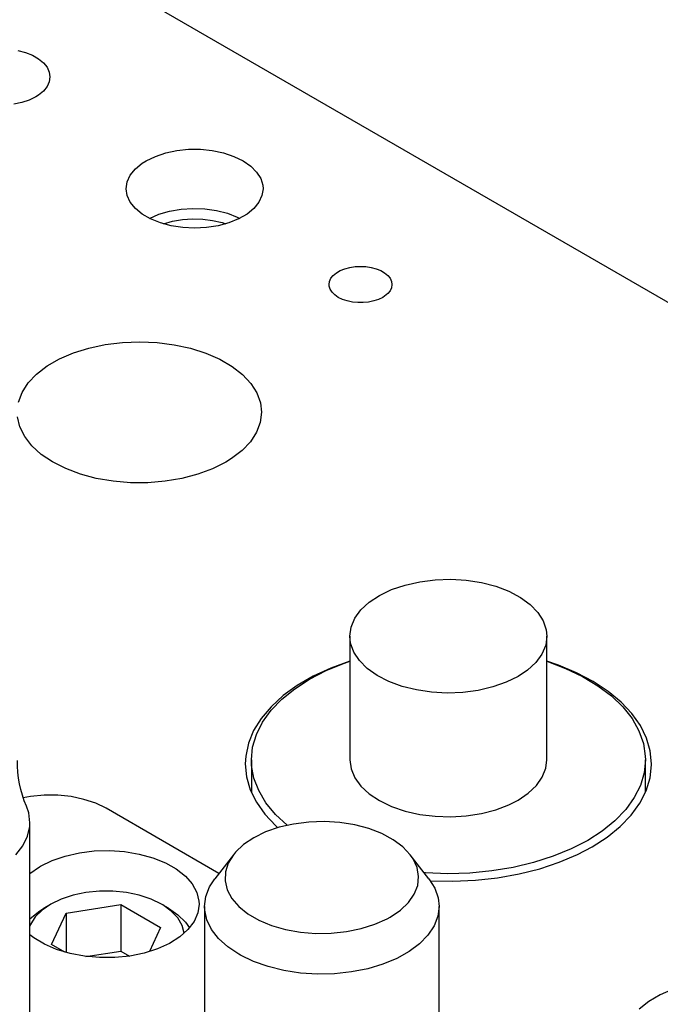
# Model space of a CAD drawing. Header units: inches. Extents: x 3 to 351, y 4 to 271.
# Tile 320 of 530: x 135.69 to 137.74, y 256.05 to 259.2. Entities that reach past the tile are written whole.
import ezdxf

# ---------------------------------------------------------------- set-up
doc = ezdxf.new("R2010")
doc.units = ezdxf.units.IN
doc.header["$LTSCALE"] = 0.5
doc.header["$MEASUREMENT"] = 0
doc.layers.add('DSS', color=7, linetype='Continuous')

msp = doc.modelspace()

# ---------------------------------------------------------------- linework, layer by layer
at = {"layer": 'DSS', "color": 132, "linetype": 'Continuous'}
for p, q in [((135.7228, 259.4769), (145.2334, 253.986)), ((135.6878, 259.1024), (135.7125, 259.0957)), ((135.7125, 259.0957), (135.7348, 259.0867)), ((135.7348, 259.0867), (135.7541, 259.0756)), ((135.7541, 259.0756), (135.7697, 259.0627)), ((135.7697, 259.0627), (135.7812, 259.0484)), ((135.7812, 259.0484), (135.7883, 259.0332)), ((135.7883, 259.0332), (135.7906, 259.0176)), ((135.7906, 259.0176), (135.7883, 259.0019)), ((135.7812, 258.9867), (135.7697, 258.9725)), ((135.7883, 259.0019), (135.7812, 258.9867)), ((135.7449, 258.9538), (135.724, 258.9437)), ((135.7541, 258.9596), (135.7449, 258.9538)), ((135.7697, 258.9725), (135.7541, 258.9596)), ((135.7004, 258.9358), (135.6748, 258.9304)), ((135.724, 258.9437), (135.7004, 258.9358)), ((136.0984, 258.7497), (136.1276, 258.7638)), ((136.1276, 258.7638), (136.1607, 258.7748)), ((136.1607, 258.7748), (136.1965, 258.7824)), ((136.1965, 258.7824), (136.234, 258.7862)), ((136.234, 258.7862), (136.2722, 258.7862)), ((136.2722, 258.7862), (136.3097, 258.7824)), ((136.3097, 258.7824), (136.3456, 258.7748)), ((136.3456, 258.7748), (136.3786, 258.7638)), ((136.3786, 258.7638), (136.4078, 258.7497)), ((136.0637, 258.7235), (136.0855, 258.7415)), ((136.0855, 258.7415), (136.0984, 258.7497)), ((136.4078, 258.7497), (136.4323, 258.7328)), ((136.4323, 258.7328), (136.4514, 258.7137)), ((136.0377, 258.6823), (136.0475, 258.7036)), ((136.0475, 258.7036), (136.0637, 258.7235)), ((136.4514, 258.7137), (136.4644, 258.6931)), ((136.0344, 258.6604), (136.0377, 258.6823)), ((136.4644, 258.6931), (136.471, 258.6714)), ((136.471, 258.6714), (136.4719, 258.6604)), ((136.0377, 258.6384), (136.0344, 258.6604)), ((136.0475, 258.6172), (136.0377, 258.6384)), ((136.4685, 258.6384), (136.4587, 258.6172)), ((136.4719, 258.6604), (136.4685, 258.6384)), ((136.0637, 258.5972), (136.0475, 258.6172)), ((136.4587, 258.6172), (136.4425, 258.5972)), ((136.0855, 258.5792), (136.0637, 258.5972)), ((136.1125, 258.5636), (136.0855, 258.5792)), ((136.1084, 258.5657), (136.1391, 258.5787)), ((136.1391, 258.5787), (136.1732, 258.5885)), ((136.1732, 258.5885), (136.2098, 258.5948)), ((136.2098, 258.5948), (136.2477, 258.5972)), ((136.2477, 258.5972), (136.2857, 258.5959)), ((136.2857, 258.5959), (136.3228, 258.5907)), ((136.3228, 258.5907), (136.3577, 258.5819)), ((136.3577, 258.5819), (136.3895, 258.5697)), ((136.3895, 258.5697), (136.3978, 258.5657)), ((136.4207, 258.5792), (136.3937, 258.5636)), ((136.4425, 258.5972), (136.4207, 258.5792)), ((136.1437, 258.551), (136.1125, 258.5636)), ((136.1783, 258.5417), (136.1437, 258.551)), ((136.1535, 258.5479), (136.1825, 258.5565)), ((136.2151, 258.536), (136.1783, 258.5417)), ((136.1825, 258.5565), (136.2138, 258.5621)), ((136.2138, 258.5621), (136.2462, 258.5644)), ((136.2462, 258.5644), (136.2789, 258.5635)), ((136.2789, 258.5635), (136.3107, 258.5593)), ((136.3279, 258.5417), (136.2911, 258.536)), ((136.3107, 258.5593), (136.3408, 258.5519)), ((136.3625, 258.551), (136.3279, 258.5417)), ((136.3408, 258.5519), (136.3528, 258.5479)), ((136.3937, 258.5636), (136.3625, 258.551)), ((136.2531, 258.5341), (136.2151, 258.536)), ((136.2911, 258.536), (136.2531, 258.5341)), ((136.7491, 258.4087), (136.766, 258.4113)), ((136.766, 258.4113), (136.7834, 258.4122)), ((136.7834, 258.4122), (136.8009, 258.4113)), ((136.8009, 258.4113), (136.8178, 258.4087)), ((136.689, 258.374), (136.6964, 258.3832)), ((136.6964, 258.3832), (136.7064, 258.3915)), ((136.7064, 258.3915), (136.7188, 258.3986)), ((136.7188, 258.3986), (136.7332, 258.4044)), ((136.7332, 258.4044), (136.7491, 258.4087)), ((136.8178, 258.4087), (136.8337, 258.4044)), ((136.8337, 258.4044), (136.848, 258.3986)), ((136.848, 258.3986), (136.8604, 258.3915)), ((136.8604, 258.3915), (136.8705, 258.3832)), ((136.8705, 258.3832), (136.8779, 258.374)), ((136.6829, 258.3542), (136.6845, 258.3643)), ((136.6833, 258.3491), (136.6829, 258.3542)), ((136.6864, 258.3392), (136.6833, 258.3491)), ((136.6845, 258.3643), (136.689, 258.374)), ((136.8779, 258.374), (136.8824, 258.3643)), ((136.8824, 258.3643), (136.8839, 258.3542)), ((136.8839, 258.3542), (136.8824, 258.3441)), ((136.6924, 258.3297), (136.6864, 258.3392)), ((136.7011, 258.3209), (136.6924, 258.3297)), ((136.7124, 258.3132), (136.7011, 258.3209)), ((136.8604, 258.3169), (136.8545, 258.3132)), ((136.8705, 258.3252), (136.8604, 258.3169)), ((136.8779, 258.3343), (136.8705, 258.3252)), ((136.8824, 258.3441), (136.8779, 258.3343)), ((136.7258, 258.3067), (136.7124, 258.3132)), ((136.741, 258.3016), (136.7258, 258.3067)), ((136.7574, 258.2981), (136.741, 258.3016)), ((136.7747, 258.2964), (136.7574, 258.2981)), ((136.7922, 258.2964), (136.7747, 258.2964)), ((136.8094, 258.2981), (136.7922, 258.2964)), ((136.8259, 258.3016), (136.8094, 258.2981)), ((136.8411, 258.3067), (136.8259, 258.3016)), ((136.8545, 258.3132), (136.8411, 258.3067)), ((135.915, 258.1513), (135.9674, 258.1625)), ((135.9674, 258.1625), (136.0221, 258.1693)), ((136.0221, 258.1693), (136.0778, 258.1715)), ((136.0778, 258.1715), (136.1335, 258.169)), ((136.1335, 258.169), (136.188, 258.162)), ((136.188, 258.162), (136.2403, 258.1506)), ((135.8211, 258.1167), (135.8659, 258.136)), ((135.8659, 258.136), (135.915, 258.1513)), ((136.2403, 258.1506), (136.2892, 258.135)), ((136.2892, 258.135), (136.3337, 258.1156)), ((135.7815, 258.0939), (135.8211, 258.1167)), ((136.3337, 258.1156), (136.373, 258.0926)), ((135.7212, 258.0398), (135.748, 258.0681)), ((135.748, 258.0681), (135.7815, 258.0939)), ((136.373, 258.0926), (136.4062, 258.0667)), ((136.4062, 258.0667), (136.4327, 258.0383)), ((135.7016, 258.0096), (135.7212, 258.0398)), ((136.4327, 258.0383), (136.4519, 258.008)), ((135.6897, 257.9781), (135.7016, 258.0096)), ((136.4519, 258.008), (136.4634, 257.9764)), ((136.4634, 257.9764), (136.467, 257.9459)), ((136.467, 257.9459), (136.463, 257.9138)), ((135.6942, 257.8991), (135.6866, 257.9311)), ((136.463, 257.9138), (136.4511, 257.8823)), ((135.7097, 257.8681), (135.6942, 257.8991)), ((136.4511, 257.8823), (136.4315, 257.852)), ((135.7327, 257.8387), (135.7097, 257.8681)), ((136.4315, 257.852), (136.4047, 257.8238)), ((135.7627, 257.8115), (135.7327, 257.8387)), ((136.4047, 257.8238), (136.3711, 257.798)), ((135.7991, 257.7871), (135.7627, 257.8115)), ((135.8412, 257.7659), (135.7991, 257.7871)), ((136.3525, 257.7865), (136.3103, 257.7654)), ((136.3711, 257.798), (136.3525, 257.7865)), ((135.8881, 257.7483), (135.8412, 257.7659)), ((136.3103, 257.7654), (136.2633, 257.7479)), ((135.9388, 257.7348), (135.8881, 257.7483)), ((135.9924, 257.7257), (135.9388, 257.7348)), ((136.0477, 257.721), (135.9924, 257.7257)), ((136.1035, 257.721), (136.0477, 257.721)), ((136.1588, 257.7255), (136.1035, 257.721)), ((136.2125, 257.7346), (136.1588, 257.7255)), ((136.2633, 257.7479), (136.2125, 257.7346)), ((136.6886, 257.1281), (136.6322, 257.1022)), ((136.7496, 257.1503), (136.6886, 257.1281)), ((137.4161, 257.1376), (137.3795, 257.1503)), ((137.4744, 257.1132), (137.4161, 257.1376)), ((136.6322, 257.1022), (136.5812, 257.0728)), ((137.5277, 257.0852), (137.4744, 257.1132)), ((136.5812, 257.0728), (136.5361, 257.0404)), ((137.5753, 257.0539), (137.5277, 257.0852)), ((136.5361, 257.0404), (136.4975, 257.0052)), ((137.6166, 257.0199), (137.5753, 257.0539)), ((136.4975, 257.0052), (136.4659, 256.9678)), ((137.6511, 256.9833), (137.6166, 257.0199)), ((136.4659, 256.9678), (136.4416, 256.9287)), ((137.6784, 256.9448), (137.6511, 256.9833)), ((137.6982, 256.9048), (137.6784, 256.9448)), ((136.4416, 256.9287), (136.425, 256.8882)), ((137.7101, 256.8638), (137.6982, 256.9048)), ((136.425, 256.8882), (136.4163, 256.8469)), ((136.4163, 256.8469), (136.4149, 256.8222)), ((137.7141, 256.8222), (137.7101, 256.8638)), ((136.4149, 256.8222), (136.4189, 256.7807)), ((137.7095, 256.7775), (137.7141, 256.8191)), ((137.7141, 256.8191), (137.7141, 256.8222)), ((136.4189, 256.7807), (136.4308, 256.7397)), ((137.6969, 256.7366), (137.7095, 256.7775)), ((135.7288, 256.7177), (135.7053, 256.7134)), ((135.7717, 256.7221), (135.7288, 256.7177)), ((135.8153, 256.7221), (135.7717, 256.7221)), ((135.8582, 256.7177), (135.8153, 256.7221)), ((135.8991, 256.7091), (135.8582, 256.7177)), ((136.4308, 256.7397), (136.4506, 256.6997)), ((137.6766, 256.6967), (137.6969, 256.7366)), ((135.9369, 256.6966), (135.8991, 256.7091)), ((135.9703, 256.6804), (135.9369, 256.6966)), ((136.3306, 256.4724), (135.9703, 256.6804)), ((136.4506, 256.6997), (136.4779, 256.6612)), ((137.6488, 256.6583), (137.6766, 256.6967)), ((136.4779, 256.6612), (136.5124, 256.6246)), ((137.6137, 256.6219), (137.6488, 256.6583)), ((136.5124, 256.6246), (136.5191, 256.6185)), ((137.5719, 256.5881), (137.6137, 256.6219)), ((137.5239, 256.557), (137.5719, 256.5881)), ((137.4771, 256.5326), (137.5239, 256.557)), ((135.7975, 256.5136), (135.8393, 256.528)), ((135.8393, 256.528), (135.8846, 256.5383)), ((135.8846, 256.5383), (135.9322, 256.5442)), ((135.9322, 256.5442), (135.9808, 256.5455)), ((135.9808, 256.5455), (136.0292, 256.5422)), ((136.0292, 256.5422), (136.076, 256.5344)), ((136.076, 256.5344), (136.1199, 256.5222)), ((137.419, 256.508), (137.4771, 256.5326)), ((135.7265, 256.4721), (135.7575, 256.4938)), ((135.7575, 256.4938), (135.7603, 256.4954)), ((135.7603, 256.4954), (135.7975, 256.5136)), ((136.1199, 256.5222), (136.1598, 256.5061)), ((136.1598, 256.5061), (136.1946, 256.4865)), ((137.3565, 256.4872), (137.419, 256.508)), ((136.1946, 256.4865), (136.2234, 256.4638)), ((136.2234, 256.4638), (136.2453, 256.4387)), ((137.2216, 256.4583), (137.2904, 256.4706)), ((137.2904, 256.4706), (137.3565, 256.4872)), ((136.2453, 256.4387), (136.2599, 256.4119)), ((137.0069, 256.4487), (137.079, 256.4473)), ((137.079, 256.4473), (137.1508, 256.4505)), ((137.1508, 256.4505), (137.2216, 256.4583)), ((135.8646, 256.403), (135.8269, 256.3904)), ((135.9056, 256.4116), (135.8646, 256.403)), ((135.9485, 256.4159), (135.9056, 256.4116)), ((135.9921, 256.4159), (135.9485, 256.4159)), ((136.035, 256.4116), (135.9921, 256.4159)), ((136.0759, 256.403), (136.035, 256.4116)), ((136.1137, 256.3904), (136.0759, 256.403)), ((136.2599, 256.4119), (136.2667, 256.384)), ((135.7935, 256.3742), (135.7655, 256.3549)), ((135.7935, 256.3742), (135.7714, 256.3614)), ((135.8269, 256.3904), (135.7935, 256.3742)), ((135.7935, 256.3742), (135.7935, 256.3742)), ((135.8427, 256.3458), (136.017, 256.3728)), ((136.017, 256.3728), (136.1445, 256.2991)), ((136.017, 256.3728), (136.017, 256.2242)), ((136.147, 256.3742), (136.1137, 256.3904)), ((136.1691, 256.3614), (136.147, 256.3742)), ((136.1512, 256.3718), (136.147, 256.3742)), ((136.1784, 256.3521), (136.1512, 256.3718)), ((136.2671, 256.3742), (136.2631, 256.3462)), ((136.2667, 256.384), (136.2671, 256.3742)), ((135.7265, 256.3277), (135.7536, 256.3501)), ((135.7655, 256.3549), (135.7437, 256.3331)), ((135.7536, 256.3501), (135.7714, 256.3614)), ((135.796, 256.2452), (135.8427, 256.3458)), ((135.8427, 256.3458), (135.8427, 256.2194)), ((136.1691, 256.3614), (136.1997, 256.3405)), ((136.1993, 256.33), (136.1784, 256.3521)), ((136.1997, 256.3405), (136.2238, 256.317)), ((136.2631, 256.3462), (136.2513, 256.3189)), ((135.7288, 256.3095), (135.7265, 256.3043)), ((135.7437, 256.3331), (135.7288, 256.3095)), ((136.2132, 256.3062), (136.1993, 256.33)), ((136.2198, 256.2813), (136.2132, 256.3062)), ((136.2238, 256.317), (136.2367, 256.2986)), ((136.2513, 256.3189), (136.2318, 256.2931)), ((135.7392, 256.2666), (135.7265, 256.2763)), ((136.1445, 256.2991), (136.1091, 256.2227)), ((136.2318, 256.2931), (136.2054, 256.2695)), ((135.7727, 256.2463), (135.7392, 256.2666)), ((135.8116, 256.2293), (135.7727, 256.2463)), ((135.8386, 256.2206), (135.796, 256.2452)), ((136.1726, 256.2488), (136.1343, 256.2314)), ((136.2054, 256.2695), (136.1726, 256.2488)), ((135.8548, 256.2163), (135.8116, 256.2293)), ((135.901, 256.2075), (135.8548, 256.2163)), ((135.9056, 256.2069), (136.017, 256.2242)), ((136.0458, 256.2084), (135.9978, 256.2035)), ((136.017, 256.2242), (136.0445, 256.2082)), ((136.0917, 256.2178), (136.0458, 256.2084)), ((136.1343, 256.2314), (136.0917, 256.2178)), ((135.9491, 256.2032), (135.901, 256.2075)), ((135.9978, 256.2035), (135.9491, 256.2032))]:
    msp.add_line(p, q, dxfattribs=at)
at = {"layer": 'DSS', "color": 96, "linetype": 'Continuous'}
for p, q in [((136.9261, 257.3938), (136.9728, 257.4045)), ((136.9728, 257.4045), (137.0218, 257.4107)), ((137.0218, 257.4107), (137.0719, 257.4123)), ((137.0719, 257.4123), (137.1218, 257.4093)), ((137.1218, 257.4093), (137.1702, 257.4018)), ((136.8444, 257.3606), (136.883, 257.3791)), ((136.883, 257.3791), (136.9261, 257.3938)), ((137.1702, 257.4018), (137.216, 257.3899)), ((137.216, 257.3899), (137.2579, 257.374)), ((137.2579, 257.374), (137.2949, 257.3545)), ((136.8114, 257.3388), (136.8444, 257.3606)), ((137.2949, 257.3545), (137.3261, 257.3318)), ((136.7654, 257.2875), (136.7849, 257.3142)), ((136.7849, 257.3142), (136.8114, 257.3388)), ((137.3261, 257.3318), (137.3506, 257.3066)), ((136.7535, 257.2594), (136.7654, 257.2875)), ((137.3506, 257.3066), (137.3679, 257.2794)), ((137.3679, 257.2794), (137.3775, 257.2509)), ((136.7496, 257.2305), (136.7535, 257.2594)), ((137.3775, 257.2509), (137.3795, 257.2305)), ((136.7496, 257.2305), (136.7496, 256.8351)), ((136.752, 257.2079), (136.7496, 257.2305)), ((137.3795, 257.2305), (137.3755, 257.2016)), ((137.3795, 256.8351), (137.3795, 257.2305)), ((136.7621, 257.1796), (136.752, 257.2079)), ((137.3755, 257.2016), (137.3636, 257.1735)), ((136.78, 257.1525), (136.7621, 257.1796)), ((136.805, 257.1274), (136.78, 257.1525)), ((137.3636, 257.1735), (137.3441, 257.1468)), ((136.6738, 257.1204), (136.7318, 257.1439)), ((136.7318, 257.1439), (136.7496, 257.1501)), ((136.8367, 257.105), (136.805, 257.1274)), ((137.3176, 257.1222), (137.2872, 257.1019)), ((137.3441, 257.1468), (137.3176, 257.1222)), ((137.3795, 257.1501), (137.4388, 257.1276)), ((137.4388, 257.1276), (137.4934, 257.1015)), ((136.5732, 257.0627), (136.6207, 257.0932)), ((136.6207, 257.0932), (136.6738, 257.1204)), ((136.8741, 257.0857), (136.8367, 257.105)), ((137.2872, 257.1019), (137.249, 257.0831)), ((137.4934, 257.1015), (137.5426, 257.0719)), ((136.532, 257.0294), (136.5732, 257.0627)), ((136.9163, 257.07), (136.8741, 257.0857)), ((136.9623, 257.0585), (136.9163, 257.07)), ((137.0109, 257.0513), (136.9623, 257.0585)), ((137.2062, 257.0681), (137.1597, 257.0572)), ((137.249, 257.0831), (137.2062, 257.0681)), ((137.5426, 257.0719), (137.5857, 257.0394)), ((136.4975, 256.9936), (136.532, 257.0294)), ((137.0608, 257.0487), (137.0109, 257.0513)), ((137.1109, 257.0506), (137.0608, 257.0487)), ((137.1597, 257.0572), (137.1109, 257.0506)), ((137.5857, 257.0394), (137.6222, 257.0042)), ((137.6222, 257.0042), (137.6516, 256.9669)), ((136.4703, 256.9557), (136.4975, 256.9936)), ((137.6516, 256.9669), (137.6735, 256.928)), ((136.4505, 256.9164), (136.4703, 256.9557)), ((136.4386, 256.876), (136.4505, 256.9164)), ((137.6735, 256.928), (137.6878, 256.8878)), ((136.4346, 256.8351), (136.4386, 256.876)), ((137.6878, 256.8878), (137.6941, 256.847)), ((137.6941, 256.847), (137.6944, 256.8351)), ((136.4346, 256.8351), (136.4346, 256.7306)), ((136.4353, 256.8175), (136.4346, 256.8351)), ((136.4427, 256.7768), (136.4353, 256.8175)), ((136.7496, 256.8351), (136.7535, 256.8062)), ((136.7535, 256.8062), (136.7654, 256.7781)), ((137.3647, 256.7801), (137.376, 256.8083)), ((137.376, 256.8083), (137.3795, 256.8351)), ((137.6944, 256.8351), (137.6904, 256.7942)), ((137.6944, 256.7306), (137.6944, 256.8351)), ((136.458, 256.7368), (136.4427, 256.7768)), ((136.7654, 256.7781), (136.7849, 256.7514)), ((137.3458, 256.7533), (137.3647, 256.7801)), ((137.6904, 256.7942), (137.6785, 256.7538)), ((136.7849, 256.7514), (136.8114, 256.7269)), ((137.3198, 256.7286), (137.3458, 256.7533)), ((137.6785, 256.7538), (137.6588, 256.7145)), ((136.4811, 256.698), (136.458, 256.7368)), ((136.8114, 256.7269), (136.8444, 256.705)), ((137.2872, 256.7065), (137.3198, 256.7286)), ((137.6588, 256.7145), (137.6315, 256.6766)), ((136.5115, 256.661), (136.4811, 256.698)), ((136.8444, 256.705), (136.883, 256.6865)), ((136.883, 256.6865), (136.9261, 256.6718)), ((137.216, 256.6757), (137.2579, 256.6916)), ((137.2579, 256.6916), (137.2872, 256.7065)), ((136.5489, 256.6262), (136.5115, 256.661)), ((136.9261, 256.6718), (136.9728, 256.6611)), ((136.9728, 256.6611), (137.0218, 256.6549)), ((137.0218, 256.6549), (137.0719, 256.6533)), ((137.0719, 256.6533), (137.1218, 256.6563)), ((137.1218, 256.6563), (137.1702, 256.6638)), ((137.1702, 256.6638), (137.216, 256.6757)), ((137.6315, 256.6766), (137.597, 256.6408)), ((137.597, 256.6408), (137.5558, 256.6075)), ((137.5558, 256.6075), (137.5099, 256.5779)), ((137.5099, 256.5779), (137.457, 256.5507)), ((137.3991, 256.527), (137.337, 256.5072)), ((137.457, 256.5507), (137.3991, 256.527)), ((137.2713, 256.4916), (137.2031, 256.4803)), ((137.337, 256.5072), (137.2713, 256.4916)), ((136.9914, 256.4739), (136.9874, 256.4742)), ((137.0623, 256.4714), (136.9914, 256.4739)), ((137.1331, 256.4736), (137.0623, 256.4714)), ((137.2031, 256.4803), (137.1331, 256.4736))]:
    msp.add_line(p, q, dxfattribs=at)
at = {"layer": 'DSS', "color": 9, "linetype": 'Continuous'}
for p, q in [((135.7226, 256.6659), (135.7153, 256.6871)), ((135.7265, 256.6344), (135.7226, 256.6659)), ((135.719, 256.5912), (135.726, 256.6225)), ((135.726, 256.6225), (135.7265, 256.6344)), ((135.7265, 256.017), (135.7265, 256.6344)), ((136.5229, 256.6197), (136.4802, 256.605)), ((136.5692, 256.6302), (136.5229, 256.6197)), ((136.6178, 256.6364), (136.5692, 256.6302)), ((136.6674, 256.638), (136.6178, 256.6364)), ((136.7169, 256.635), (136.6674, 256.638)), ((136.7649, 256.6274), (136.7169, 256.635)), ((136.8102, 256.6155), (136.7649, 256.6274)), ((135.7042, 256.5607), (135.719, 256.5912)), ((136.4421, 256.5865), (136.4096, 256.5648)), ((136.4802, 256.605), (136.4421, 256.5865)), ((136.8516, 256.5996), (136.8102, 256.6155)), ((136.888, 256.5801), (136.8516, 256.5996)), ((135.6819, 256.5319), (135.7042, 256.5607)), ((136.4096, 256.5648), (136.3836, 256.5403)), ((136.9186, 256.5574), (136.888, 256.5801)), ((136.9425, 256.5322), (136.9186, 256.5574)), ((136.3769, 256.5322), (136.3174, 256.4553)), ((136.3769, 256.5322), (136.3603, 256.5051)), ((136.3836, 256.5403), (136.3769, 256.5322)), ((137.002, 256.4553), (136.9425, 256.5322)), ((136.9517, 256.5188), (136.9425, 256.5322)), ((136.3603, 256.5051), (136.3514, 256.4769)), ((136.9645, 256.4911), (136.9517, 256.5188)), ((136.3514, 256.4769), (136.3505, 256.4482)), ((136.9694, 256.4625), (136.9645, 256.4911)), ((136.9663, 256.4338), (136.9694, 256.4625)), ((136.2887, 256.3985), (136.3006, 256.4293)), ((136.3006, 256.4293), (136.3174, 256.4553)), ((136.3505, 256.4482), (136.3576, 256.4197)), ((136.9553, 256.4058), (136.9663, 256.4338)), ((137.002, 256.4553), (137.0207, 256.4256)), ((136.2847, 256.3669), (136.2887, 256.3985)), ((136.3576, 256.4197), (136.3724, 256.3923)), ((136.9367, 256.3792), (136.9553, 256.4058)), ((137.0207, 256.4256), (137.0316, 256.3946)), ((136.2847, 256.3669), (136.2847, 255.2617)), ((136.2853, 256.355), (136.2847, 256.3669)), ((136.3724, 256.3923), (136.3946, 256.3666)), ((136.3946, 256.3666), (136.4237, 256.3433)), ((136.911, 256.3546), (136.9367, 256.3792)), ((137.0347, 256.3669), (137.0307, 256.3354)), ((137.0316, 256.3946), (137.0347, 256.3669)), ((137.0347, 255.2617), (137.0347, 256.3669)), ((136.2922, 256.3237), (136.2853, 256.355)), ((136.4237, 256.3433), (136.4589, 256.323)), ((136.8787, 256.3327), (136.911, 256.3546)), ((137.0307, 256.3354), (137.0188, 256.3046)), ((136.3071, 256.2933), (136.2922, 256.3237)), ((136.4589, 256.323), (136.4992, 256.3062)), ((136.4992, 256.3062), (136.5437, 256.2934)), ((136.786, 256.2959), (136.8296, 256.3097)), ((136.8296, 256.3097), (136.8689, 256.3273)), ((136.8689, 256.3273), (136.8787, 256.3327)), ((137.0188, 256.3046), (136.9992, 256.2751)), ((136.3294, 256.2644), (136.3071, 256.2933)), ((136.5437, 256.2934), (136.5912, 256.2848)), ((136.5912, 256.2848), (136.6404, 256.2807)), ((136.6404, 256.2807), (136.6901, 256.2812)), ((136.6901, 256.2812), (136.7391, 256.2863)), ((136.7391, 256.2863), (136.786, 256.2959)), ((136.9992, 256.2751), (136.9725, 256.2475)), ((136.3588, 256.2378), (136.3294, 256.2644)), ((136.9725, 256.2475), (136.939, 256.2225)), ((136.3945, 256.2138), (136.3588, 256.2378)), ((136.3995, 256.211), (136.3945, 256.2138)), ((136.4416, 256.1908), (136.3995, 256.211)), ((136.939, 256.2225), (136.8996, 256.2005)), ((136.4884, 256.1744), (136.4416, 256.1908)), ((136.8551, 256.1822), (136.8064, 256.1677)), ((136.8996, 256.2005), (136.8551, 256.1822)), ((136.5387, 256.162), (136.4884, 256.1744)), ((136.5917, 256.154), (136.5387, 256.162)), ((136.6461, 256.1506), (136.5917, 256.154)), ((136.7008, 256.1517), (136.6461, 256.1506)), ((136.7546, 256.1575), (136.7008, 256.1517)), ((136.8064, 256.1677), (136.7546, 256.1575)), ((137.7416, 256.0844), (137.7049, 256.0628)), ((137.7835, 256.1025), (137.7416, 256.0844)), ((137.7049, 256.0628), (137.6744, 256.0382))]:
    msp.add_line(p, q, dxfattribs=at)
at = {"layer": 'DSS', "color": 9, "linetype": 'Continuous', "extrusion": (0, 0, -1)}
msp.add_arc((-136.0532, 256.8293), 0.3669, 337.1603, 0.6573, dxfattribs=at)

doc.saveas('drawing.dxf')
